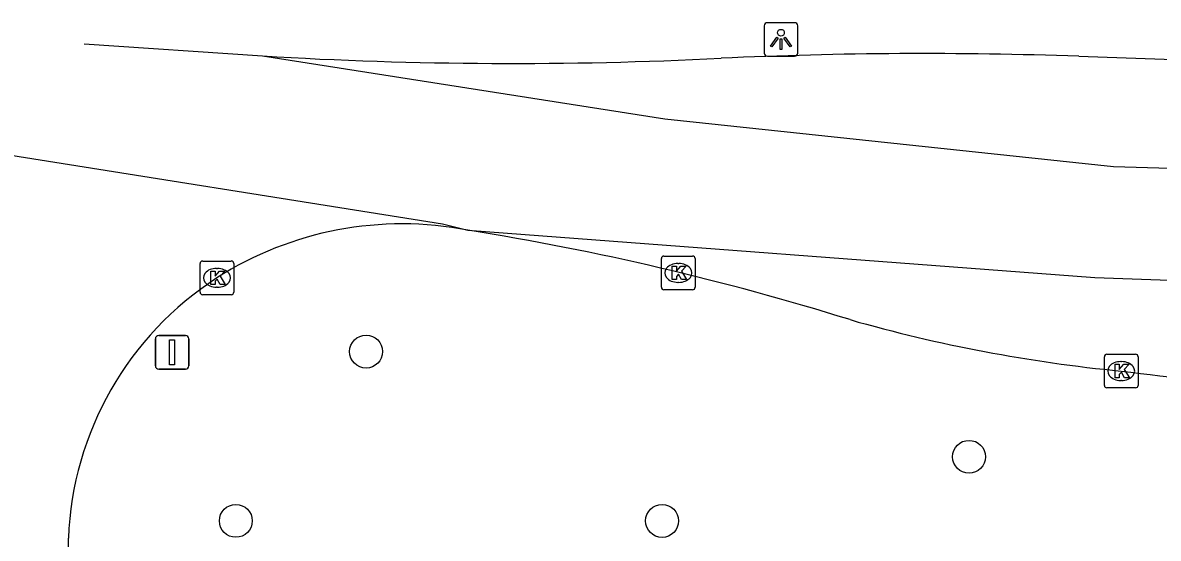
# Model space of a CAD drawing. Extents: x 161084 to 161928, y 385355 to 386522.
# Drawn here: x 161779.68 to 161813.39, y 386504.23 to 386519.55 of the extents above; entities that cross this region are included whole.
import ezdxf

# ---------------------------------------------------------------- set-up
doc = ezdxf.new("R2010")
doc.units = 0
for name, color, linetype in [('IMGEO_Boom', 7, 'Continuous'), ('IMGEO_Kolk', 7, 'Continuous'), ('IMGEO_Lichtpunt', 7, 'Continuous'), ('IMGEO_Rijbaan_regionaal_gesloten', 7, 'Continuous'), ('IMGEO_Verkeersbordpaal', 7, 'Continuous')]:
    doc.layers.add(name, color=color, linetype=linetype)

msp = doc.modelspace()

# ---------------------------------------------------------------- linework, layer by layer
at = {"layer": 'IMGEO_Boom'}
for centre in [(161789.872, 386509.773), (161807.77, 386506.648), (161786.005, 386504.744), (161798.658, 386504.743)]:
    msp.add_circle(centre, 0.489, dxfattribs=at)
at = {"layer": 'IMGEO_Kolk'}
for p, q in [((161784.944, 386511.539), (161784.944, 386512.391)), ((161785.019, 386512.465), (161785.871, 386512.465)), ((161785.945, 386512.391), (161785.945, 386511.539)), ((161798.639, 386511.685), (161798.639, 386512.537)), ((161798.714, 386512.611), (161799.566, 386512.611)), ((161799.127, 386512.391), (161799.152, 386512.391)), ((161799.64, 386512.537), (161799.64, 386511.685)), ((161785.432, 386512.245), (161785.457, 386512.245)), ((161799.15, 386511.831), (161799.125, 386511.831)), ((161785.871, 386511.465), (161785.019, 386511.465)), ((161785.455, 386511.685), (161785.43, 386511.685)), ((161799.566, 386511.611), (161798.714, 386511.611)), ((161811.863, 386509.696), (161812.715, 386509.696)), ((161811.788, 386508.77), (161811.788, 386509.622)), ((161812.276, 386509.476), (161812.301, 386509.476)), ((161812.789, 386509.622), (161812.789, 386508.77)), ((161812.715, 386508.696), (161811.863, 386508.696)), ((161812.299, 386508.916), (161812.274, 386508.916))]:
    msp.add_line(p, q, dxfattribs=at)
for points in [[(161784.944, 386511.539), (161784.944, 386512.391)], [(161785.019, 386512.465), (161785.871, 386512.465)], [(161785.945, 386512.391), (161785.945, 386511.539)], [(161798.639, 386511.685), (161798.639, 386512.537)], [(161798.714, 386512.611), (161799.566, 386512.611)], [(161799.64, 386512.537), (161799.64, 386511.685)], [(161785.265, 386512.165), (161785.388, 386512.165), (161785.388, 386512.014), (161785.518, 386512.165), (161785.682, 386512.165), (161785.536, 386512.014), (161785.689, 386511.765), (161785.537, 386511.765), (161785.452, 386511.929), (161785.388, 386511.862), (161785.388, 386511.765), (161785.265, 386511.765), (161785.265, 386512.165)], [(161798.96, 386512.311), (161799.083, 386512.311), (161799.083, 386512.16), (161799.213, 386512.311), (161799.377, 386512.311), (161799.231, 386512.16), (161799.384, 386511.911), (161799.232, 386511.911), (161799.147, 386512.075), (161799.083, 386512.008), (161799.083, 386511.911), (161798.96, 386511.911), (161798.96, 386512.311)], [(161785.871, 386511.465), (161785.019, 386511.465)], [(161799.566, 386511.611), (161798.714, 386511.611)], [(161811.863, 386509.696), (161812.715, 386509.696)], [(161811.788, 386508.77), (161811.788, 386509.622)], [(161812.109, 386509.396), (161812.232, 386509.396), (161812.232, 386509.245), (161812.362, 386509.396), (161812.526, 386509.396), (161812.38, 386509.245), (161812.533, 386508.996), (161812.381, 386508.996), (161812.296, 386509.16), (161812.232, 386509.093), (161812.232, 386508.996), (161812.109, 386508.996), (161812.109, 386509.396)], [(161812.789, 386509.622), (161812.789, 386508.77)], [(161812.715, 386508.696), (161811.863, 386508.696)]]:
    msp.add_lwpolyline(points, dxfattribs=at)
for centre, start, end in [((161785.021, 386512.389), 91.552, 178.448), ((161785.021, 386512.389), 91.552, 178.448), ((161785.869, 386512.389), 1.552, 88.448), ((161785.869, 386512.389), 1.552, 88.448), ((161798.716, 386512.535), 91.552, 178.448), ((161798.716, 386512.535), 91.552, 178.448), ((161799.564, 386512.535), 1.552, 88.448), ((161799.564, 386512.535), 1.552, 88.448), ((161785.021, 386511.541), 181.552, 268.448), ((161785.021, 386511.541), 181.552, 268.448), ((161785.869, 386511.541), 271.552, 358.448), ((161785.869, 386511.541), 271.552, 358.448), ((161798.716, 386511.687), 181.552, 268.448), ((161798.716, 386511.687), 181.552, 268.448), ((161799.564, 386511.687), 271.552, 358.448), ((161799.564, 386511.687), 271.552, 358.448), ((161811.865, 386509.62), 91.552, 178.448), ((161811.865, 386509.62), 91.552, 178.448), ((161812.713, 386509.62), 1.552, 88.448), ((161812.713, 386509.62), 1.552, 88.448), ((161811.865, 386508.772), 181.552, 268.448), ((161811.865, 386508.772), 181.552, 268.448), ((161812.713, 386508.772), 271.552, 358.448), ((161812.713, 386508.772), 271.552, 358.448)]:
    msp.add_arc(centre, 0.0765, start, end, dxfattribs=at)
for centre, major_axis, ratio, start_param, end_param in [((161799.126, 386512.111), (-0.387, 0.002), 0.722429, 4.712389, 7.853982), ((161799.151, 386512.111), (-0.39, 0.002), 0.717154, 1.570796, 4.712389), ((161785.431, 386511.965), (-0.387, 0.002), 0.722429, 4.712389, 7.853982), ((161785.456, 386511.965), (-0.39, 0.002), 0.717154, 1.570796, 4.712389), ((161812.275, 386509.196), (-0.387, 0.002), 0.722429, 4.712389, 7.853982), ((161812.3, 386509.196), (-0.39, 0.002), 0.717154, 1.570796, 4.712389)]:
    msp.add_ellipse(centre, major_axis=major_axis, ratio=ratio, start_param=start_param, end_param=end_param, dxfattribs=at)
at = {"layer": 'IMGEO_Lichtpunt'}
for p, q in [((161802.591, 386519.546), (161801.783, 386519.546)), ((161802.591, 386519.546), (161801.783, 386519.546)), ((161801.689, 386519.451), (161801.689, 386518.644)), ((161801.689, 386519.451), (161801.689, 386518.644)), ((161802.685, 386518.644), (161802.685, 386519.451)), ((161802.685, 386518.644), (161802.685, 386519.451)), ((161801.783, 386518.55), (161802.591, 386518.55)), ((161801.783, 386518.55), (161802.591, 386518.55))]:
    msp.add_line(p, q, dxfattribs=at)
for points in [[(161802.063, 386519.115), (161802.102, 386519.087), (161801.914, 386518.825), (161801.876, 386518.852), (161802.063, 386519.115)], [(161802.165, 386519.067), (161802.212, 386519.067), (161802.212, 386518.745), (161802.165, 386518.745), (161802.165, 386519.067)], [(161802.275, 386519.087), (161802.313, 386519.114), (161802.5, 386518.852), (161802.461, 386518.824), (161802.275, 386519.087)]]:
    msp.add_lwpolyline(points, dxfattribs=at)
msp.add_circle((161802.188, 386519.249), 0.0994, dxfattribs=at)
for centre, start, end in [((161801.783, 386519.451), 90, 180), ((161801.783, 386519.451), 90, 180), ((161802.591, 386519.451), 0, 90), ((161802.591, 386519.451), 0, 90), ((161801.783, 386518.644), 180, 270), ((161801.783, 386518.644), 180, 270), ((161802.591, 386518.644), 270, 0), ((161802.591, 386518.644), 270, 360)]:
    msp.add_arc(centre, 0.0946, start, end, dxfattribs=at)
at = {"layer": 'IMGEO_Rijbaan_regionaal_gesloten'}
for points in [[(161786.794, 386518.556), (161781.499, 386518.91)], [(161868.796, 386513.304), (161827.9, 386514.799), (161812.062, 386515.267), (161798.737, 386516.675), (161786.794, 386518.556)], [(161811.034, 386518.547), (161868.792, 386516.517)], [(161778.443, 386515.747), (161792.135, 386513.569), (161792.896, 386513.379)], [(161792.896, 386513.379), (161811.505, 386511.978), (161837.5, 386511.046), (161853.008, 386510.49), (161868.801, 386510.094)], [(161781.033, 386500.258), (161781.033, 386504.226)]]:
    msp.add_lwpolyline(points, dxfattribs=at)
for centre, radius, start, end in [((161794.226, 386643.66), 125.324, 266.60022, 272.82742), ((161806.443, 386388.492), 130.136, 87.97826, 92.65799), ((161790.936, 386503.366), 10.203, 78.9269, 122.564), ((161780.128, 386433.319), 81.072, 72.6997, 80.93869), ((161790.696, 386503.844), 9.671, 122.8886, 177.7365), ((161816.62, 386554.024), 45.037, 254.0414, 264.4822), ((161831.224, 386660.643), 152.627, 262.87335, 266.35267)]:
    msp.add_arc(centre, radius, start, end, dxfattribs=at)
at = {"layer": 'IMGEO_Verkeersbordpaal'}
for p, q in [((161783.617, 386509.351), (161783.617, 386510.151)), ((161783.617, 386510.151), (161783.617, 386509.351)), ((161783.717, 386510.251), (161784.507, 386510.251)), ((161784.507, 386510.251), (161783.717, 386510.251)), ((161784.607, 386510.151), (161784.607, 386509.351)), ((161784.607, 386509.351), (161784.607, 386510.151)), ((161784.507, 386509.251), (161783.717, 386509.251)), ((161783.717, 386509.251), (161784.507, 386509.251))]:
    msp.add_line(p, q, dxfattribs=at)
msp.add_lwpolyline([(161784.037, 386510.126), (161784.187, 386510.126), (161784.187, 386509.376), (161784.037, 386509.376), (161784.037, 386510.126)], dxfattribs=at)
for centre, start, end in [((161783.717, 386510.151), 90, 180), ((161783.717, 386510.151), 90, 180), ((161784.507, 386510.151), 0, 90), ((161784.507, 386510.151), 360, 90), ((161783.717, 386509.351), 180, 270), ((161783.717, 386509.351), 180, 270), ((161784.507, 386509.351), 270, 0), ((161784.507, 386509.351), 270, 0)]:
    msp.add_arc(centre, 0.1, start, end, dxfattribs=at)

doc.saveas('drawing.dxf')
